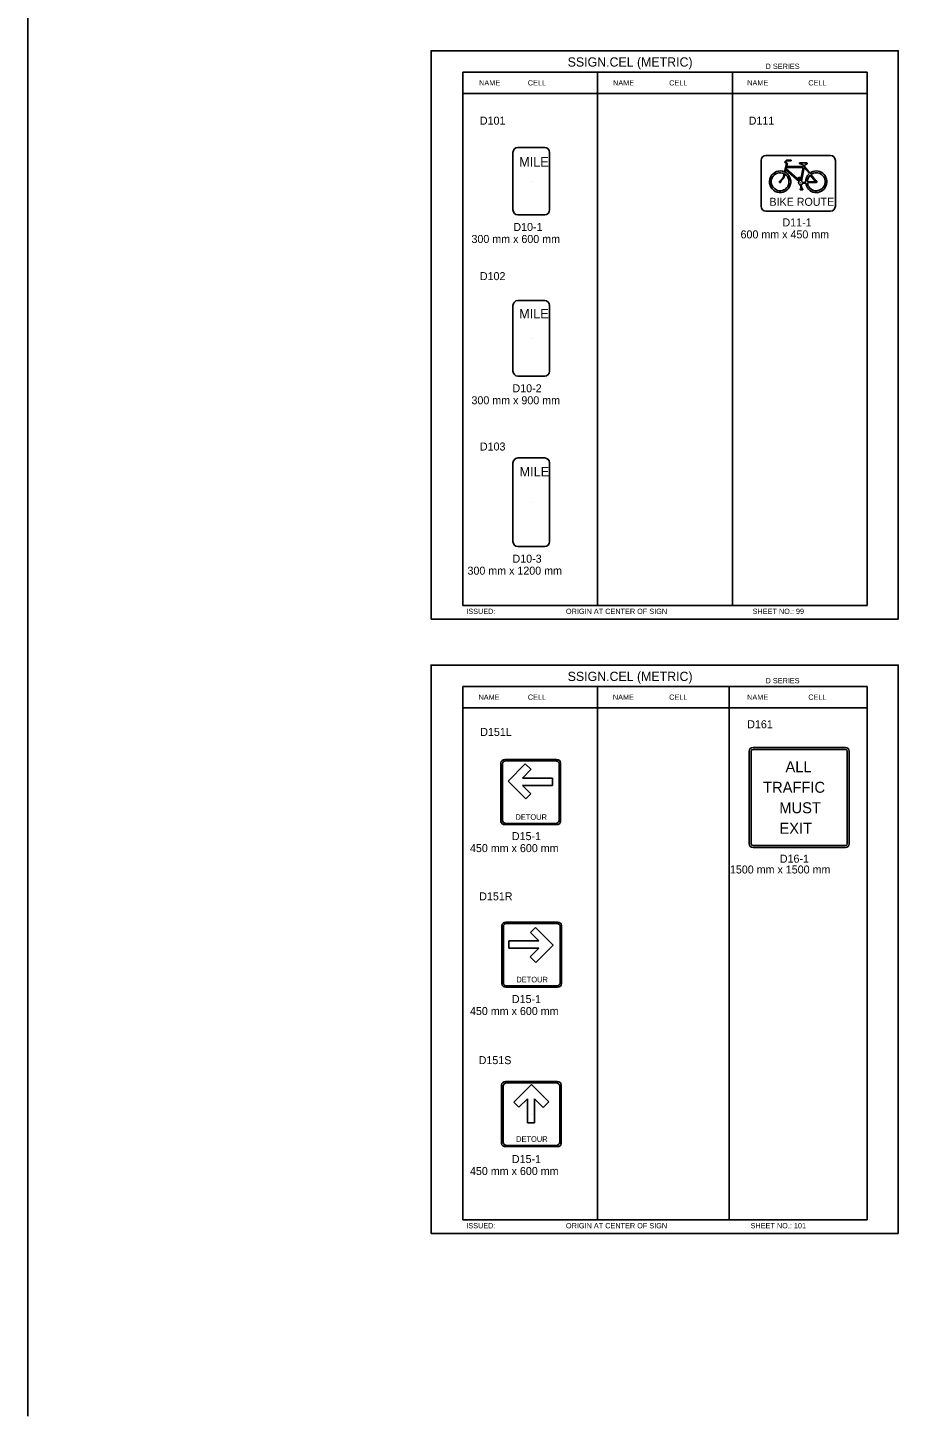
# Model space of a CAD drawing. Extents: x -12 to 6962, y -3756 to 679.
# Drawn here: x 4034 to 4361, y -1225 to -705 of the extents above; entities that cross this region are included whole.
import ezdxf

# ---------------------------------------------------------------- set-up
doc = ezdxf.new("R2010")
doc.units = 0
for name, color, linetype in [('Level 1', 7, 'Continuous'), ('Level 2', 7, 'Continuous'), ('Level 3', 7, 'Continuous'), ('Level 61', 7, 'Continuous')]:
    doc.layers.add(name, color=color, linetype=linetype)

msp = doc.modelspace()

# ---------------------------------------------------------------- linework, layer by layer
at = {"layer": 'Level 1'}
for p, q in [((4349.26, -721.41), (4197.5, -721.41)), ((4197.5, -721.41), (4197.5, -921.41)), ((4248.09, -721.41), (4248.09, -921.41)), ((4298.67, -721.41), (4298.67, -921.41)), ((4349.26, -721.41), (4349.26, -921.41)), ((4349.26, -729.33), (4197.5, -729.33)), ((4228.3, -749.66), (4218.17, -749.66)), ((4216.37, -751.46), (4216.37, -773.06)), ((4230.1, -773.06), (4230.1, -751.46)), ((4309.41, -754.47), (4309.41, -771.68)), ((4335.45, -752.61), (4311.27, -752.61)), ((4337.31, -771.68), (4337.31, -754.47)), ((4223.13, -762.34), (4223.13, -762.34)), ((4323.36, -763.08), (4323.36, -763.08)), ((4218.17, -774.86), (4228.3, -774.86)), ((4311.27, -773.53), (4335.45, -773.53)), ((4216.37, -808.84), (4216.37, -833.53)), ((4228.3, -807.04), (4218.17, -807.04)), ((4230.1, -833.53), (4230.1, -808.84)), ((4223.26, -821.22), (4223.26, -821.22)), ((4218.17, -835.33), (4228.3, -835.33)), ((4216.37, -867.85), (4216.37, -897.42)), ((4228.3, -866.05), (4218.17, -866.05)), ((4230.1, -897.42), (4230.1, -867.85)), ((4223.22, -882.65), (4223.22, -882.65)), ((4218.17, -899.22), (4228.3, -899.22)), ((4197.5, -921.41), (4349.26, -921.41)), ((4349.26, -951.76), (4197.5, -951.76)), ((4197.5, -951.76), (4197.5, -1151.76)), ((4248.09, -951.76), (4248.09, -1151.76)), ((4297.47, -951.65), (4297.47, -1151.65)), ((4349.26, -951.76), (4349.26, -1151.76)), ((4349.26, -959.68), (4197.5, -959.68)), ((4305.73, -976.01), (4305.73, -1010.69)), ((4305.73, -976.01), (4305.73, -976.01)), ((4341.09, -975.33), (4306.41, -975.33)), ((4341.76, -1010.69), (4341.76, -976.01)), ((4211.86, -1002.3), (4211.86, -980.35)), ((4212.42, -1001.93), (4212.42, -980.71)), ((4213.35, -979.13), (4232.73, -979.13)), ((4213.8, -979.59), (4232.28, -979.59)), ((4221, -980.75), (4214.52, -987.23)), ((4223.12, -982.87), (4219.88, -986.11)), ((4223.13, -982.88), (4221, -980.75)), ((4233.66, -980.71), (4233.66, -1001.93)), ((4234.22, -980.35), (4234.22, -1002.3)), ((4214.52, -987.23), (4221.16, -993.87)), ((4231.18, -986.11), (4219.88, -986.11)), ((4219.88, -988.79), (4223.06, -991.98)), ((4231.18, -988.79), (4219.88, -988.79)), ((4231.18, -988.79), (4231.18, -986.11)), ((4221.16, -993.87), (4223.06, -991.98)), ((4223.1, -991.39), (4223.1, -991.39)), ((4323.75, -993.35), (4323.75, -993.35)), ((4232.73, -1003.52), (4213.35, -1003.52)), ((4232.28, -1003.05), (4213.8, -1003.05)), ((4306.41, -1011.36), (4341.09, -1011.36)), ((4213.7, -1040.09), (4233.08, -1040.09)), ((4214.14, -1040.54), (4232.63, -1040.54)), ((4212.21, -1063.25), (4212.21, -1041.31)), ((4212.77, -1062.88), (4212.77, -1041.67)), ((4234.01, -1041.67), (4234.01, -1062.88)), ((4234.57, -1041.31), (4234.57, -1063.25)), ((4223.39, -1052.27), (4223.39, -1052.27)), ((4233.08, -1064.47), (4213.7, -1064.47)), ((4232.63, -1064.01), (4214.14, -1064.01)), ((4212.11, -1123.05), (4212.11, -1101.1)), ((4212.67, -1122.68), (4212.67, -1101.47)), ((4213.6, -1099.88), (4232.98, -1099.88)), ((4214.05, -1100.34), (4232.53, -1100.34)), ((4223.36, -1100.93), (4216.72, -1107.58)), ((4229.84, -1107.41), (4223.36, -1100.93)), ((4233.91, -1101.47), (4233.91, -1122.68)), ((4234.47, -1101.1), (4234.47, -1123.05)), ((4216.72, -1107.58), (4218.62, -1109.47)), ((4221.8, -1106.29), (4218.62, -1109.47)), ((4221.8, -1115.34), (4221.8, -1106.29)), ((4227.73, -1109.53), (4224.49, -1106.29)), ((4224.49, -1115.34), (4224.49, -1106.29)), ((4227.71, -1109.54), (4229.84, -1107.41)), ((4223.24, -1112.25), (4223.24, -1112.25)), ((4221.8, -1115.34), (4224.49, -1115.34)), ((4232.98, -1124.27), (4213.6, -1124.27)), ((4232.53, -1123.81), (4214.05, -1123.81)), ((4349.26, -1151.76), (4197.5, -1151.76))]:
    msp.add_line(p, q, dxfattribs=at)
for centre, radius, start, end in [((4218.17, -751.46), 1.8, 90, 180), ((4228.3, -751.46), 1.8, 0, 90), ((4311.27, -754.48), 1.86, 90, 180), ((4335.45, -754.48), 1.86, 0, 90), ((4218.17, -773.06), 1.8, 180, 270), ((4228.3, -773.06), 1.8, 270, 0), ((4311.27, -771.68), 1.86, 180, 270), ((4335.45, -771.68), 1.86, 270, 0), ((4218.17, -808.84), 1.8, 90, 180), ((4228.3, -808.84), 1.8, 0, 90), ((4218.17, -833.53), 1.8, 180, 270), ((4228.3, -833.53), 1.8, 270, 0), ((4218.17, -867.85), 1.8, 90, 180), ((4228.3, -867.85), 1.8, 0, 90), ((4218.17, -897.42), 1.8, 180, 270), ((4228.3, -897.42), 1.8, 270, 0), ((4306.41, -976.01), 0.677, 90, 180), ((4341.09, -976.01), 0.677, 0, 90), ((4306.41, -1010.69), 0.677, 180, 270), ((4341.09, -1010.69), 0.677, 270, 0)]:
    msp.add_arc(centre, radius, start, end, dxfattribs=at)
for centre, major_axis, start_param, end_param in [((4213.35, -980.35), (-1.49, 0), 4.712389, 6.283185), ((4213.8, -980.71), (-1.38, 0), 4.712389, 6.283185), ((4232.28, -980.71), (-1.38, 0), 3.141593, 4.712389), ((4232.73, -980.35), (1.49, 0), 0, 1.570796), ((4213.35, -1002.3), (1.49, 0), 3.141593, 4.712389), ((4213.8, -1001.93), (1.38, 0), 3.141593, 4.712389), ((4232.28, -1001.93), (1.38, 0), 4.712389, 6.283185), ((4232.73, -1002.3), (1.49, 0), 4.712389, 6.283185), ((4213.7, -1041.31), (-1.49, 0), 4.712389, 6.283185), ((4214.14, -1041.67), (-1.38, 0), 4.712389, 6.283185), ((4232.63, -1041.67), (-1.38, 0), 3.141593, 4.712389), ((4233.08, -1041.31), (1.49, 0), 0, 1.570796), ((4213.7, -1063.25), (1.49, 0), 3.141593, 4.712389), ((4214.14, -1062.88), (1.38, 0), 3.141593, 4.712389), ((4232.63, -1062.88), (1.38, 0), 4.712389, 6.283185), ((4233.08, -1063.25), (1.49, 0), 4.712389, 6.283185), ((4213.6, -1101.1), (-1.49, 0), 4.712389, 6.283185), ((4214.05, -1101.47), (-1.38, 0), 4.712389, 6.283185), ((4232.53, -1101.47), (-1.38, 0), 3.141593, 4.712389), ((4232.98, -1101.1), (1.49, 0), 0, 1.570796), ((4213.6, -1123.05), (1.49, 0), 3.141593, 4.712389), ((4214.05, -1122.68), (1.38, 0), 3.141593, 4.712389), ((4232.53, -1122.68), (1.38, 0), 4.712389, 6.283185), ((4232.98, -1123.05), (1.49, 0), 4.712389, 6.283185)]:
    msp.add_ellipse(centre, major_axis=major_axis, ratio=0.817773, start_param=start_param, end_param=end_param, dxfattribs=at)
at = {"layer": 'Level 3'}
for p, q in [((4034.35, 661.66), (4034.35, -1225.34)), ((4318.24, -755.1), (4318.93, -754.35)), ((4319.1, -754.69), (4318.71, -755.05)), ((4318.93, -754.35), (4320.68, -754.35)), ((4320.68, -754.69), (4319.1, -754.69)), ((4320.68, -754.35), (4320.68, -754.69)), ((4317.66, -760.92), (4318.07, -759.4)), ((4318.35, -759.58), (4317.94, -761.03)), ((4318.93, -755.68), (4318.24, -755.1)), ((4318.24, -758.76), (4318.93, -755.68)), ((4318.77, -757.95), (4318.52, -758.95)), ((4318.71, -755.05), (4319.35, -755.57)), ((4323.75, -762.43), (4318.77, -757.95)), ((4318.82, -757.6), (4318.93, -757.07)), ((4324, -762.13), (4318.82, -757.6)), ((4318.93, -757.07), (4325.27, -757.07)), ((4319.35, -755.57), (4318.99, -756.73)), ((4318.99, -756.73), (4325.27, -756.73)), ((4325.27, -756.15), (4323.88, -755.63)), ((4323.94, -755.4), (4326.55, -755.4)), ((4325.27, -757.07), (4324.28, -762.19)), ((4324.63, -762.25), (4325.57, -757.07)), ((4325.27, -756.73), (4325.33, -756.32)), ((4325.57, -757.07), (4327.54, -759.4)), ((4325.74, -756.32), (4325.63, -756.73)), ((4325.63, -756.73), (4325.74, -756.73)), ((4325.74, -756.73), (4327.71, -759.23)), ((4327.9, -759.98), (4329.81, -762.38)), ((4330.03, -762.19), (4328.12, -759.75)), ((4316.55, -762.19), (4317.72, -760.86)), ((4317.94, -761.08), (4316.78, -762.43)), ((4324.28, -760.92), (4323.53, -760.92)), ((4323.53, -761.22), (4323.83, -761.22)), ((4323.83, -761.22), (4324, -762.13)), ((4324.22, -762.19), (4324.05, -761.22)), ((4324.28, -761.85), (4324.05, -761.85)), ((4324.47, -765.1), (4324.17, -763.71)), ((4324.17, -765.1), (4324.47, -765.1)), ((4324.52, -763.6), (4324.8, -765.1)), ((4324.8, -765.1), (4324.99, -765.1)), ((4326.15, -762.6), (4324.99, -762.72)), ((4326.21, -762.96), (4324.99, -763.07)), ((4329.81, -762.38), (4326.79, -762.55)), ((4326.79, -762.88), (4329.92, -762.72)), ((4324.99, -765.45), (4324.17, -765.45)), ((4304.98, -1010.69), (4304.98, -976.01)), ((4306.41, -974.58), (4341.09, -974.58)), ((4342.51, -976.01), (4342.51, -1010.69)), ((4304.98, -1010.69), (4304.98, -1010.69)), ((4341.09, -1012.11), (4306.41, -1012.11)), ((4222.89, -1043.96), (4224.79, -1042.06)), ((4226.08, -1047.14), (4222.89, -1043.96)), ((4224.79, -1042.06), (4231.43, -1048.7)), ((4214.77, -1049.83), (4214.77, -1047.14)), ((4214.77, -1047.14), (4226.08, -1047.14)), ((4226.08, -1049.83), (4214.77, -1049.83)), ((4222.84, -1053.07), (4226.08, -1049.83)), ((4231.43, -1048.7), (4224.95, -1055.18)), ((4224.95, -1055.18), (4222.83, -1053.05))]:
    msp.add_line(p, q, dxfattribs=at)
for centre, start, end in [((4306.41, -976.01), 90, 180), ((4341.09, -976.01), 0, 90), ((4306.41, -1010.69), 180, 270), ((4341.09, -1010.69), 270, 0)]:
    msp.add_arc(centre, 1.43, start, end, dxfattribs=at)
for centre, major_axis, start_param, end_param in [((4316.58, -762.48), (0, 4.06), 5.857119, 12.054679), ((4316.58, -762.48), (0, 3.38), 5.821159, 12.000426), ((4323.89, -755.53), (0, 0.108), 0, 2.796454), ((4325.24, -756.31), (0, 0.162), 4.528446, 5.939646), ((4325.9, -756.38), (0, 0.162), 0.522189, 1.380468), ((4324.44, -752.73), (0, -3.78), 0.382763, 0.656181), ((4330.13, -762.48), (0, 4.06), 0.727389, 1.603806), ((4330.13, -762.48), (0, 4.06), 1.686719, 6.927217), ((4326.62, -755.58), (0, -0.162), 0.518242, 3.141593), ((4330.13, -762.48), (0, 3.38), 0.73568, 1.595201), ((4330.13, -762.48), (0, 3.38), 1.695102, 6.919051), ((4316.58, -762.48), (0, 0.299), 6.178315, 11.253115), ((4323.55, -761.07), (0, 0.17), 6.198627, 9.509336), ((4324.24, -762.93), (0, 0.749), 0.785398, 3.093725), ((4324.24, -765.28), (0, 0.17), 6.198627, 9.509336), ((4324.29, -761.07), (0, 0.17), 3.057035, 6.367743), ((4324.24, -763.57), (0, 0.749), 6.159125, 6.229988), ((4324.24, -762.93), (0, 0.749), 3.551476, 4.55444), ((4324.24, -762.93), (0, 0.749), 5.013378, 5.704164), ((4324.98, -765.28), (0, 0.17), 3.057035, 6.367743), ((4330.13, -762.48), (0, 0.299), 2.24829, 6.369724)]:
    msp.add_ellipse(centre, major_axis=major_axis, ratio=0.980405, start_param=start_param, end_param=end_param, dxfattribs=at)
at = {"layer": 'Level 61'}
for points in [[(4185.63, -926.46), (4360.89, -926.46), (4360.89, -713.36), (4185.63, -713.36)], [(4185.63, -1156.81), (4360.89, -1156.81), (4360.89, -943.72), (4185.63, -943.72)]]:
    msp.add_lwpolyline(points, close=True, dxfattribs=at)

# ---------------------------------------------------------------- texts
at = {"layer": 'Level 1'}
for s, height, p in [('MILE', 3.556, (4218.68, -756.78)), ('MILE', 3.556, (4218.68, -813.73)), ('MILE', 3.556, (4218.83, -872.97)), ('ALL', 4.115, (4318.6, -983.88)), ('TRAFFIC', 4.115, (4310.21, -991.57)), ('MUST', 4.115, (4316.28, -999.25)), ('DETOUR', 2.087, (4217.32, -1001.72)), ('EXIT', 4.115, (4316.33, -1006.93)), ('DETOUR', 2.087, (4217.67, -1062.67)), ('DETOUR', 2.087, (4217.57, -1122.47))]:
    msp.add_text(s, height=height, dxfattribs=at).set_placement(p)
at = {"layer": 'Level 2'}
for s, p in [('D101', (4203.95, -741.07)), ('D111', (4304.8, -741.07)), ('D102', (4203.95, -799.36)), ('D103', (4203.95, -863.25)), ('D151L', (4204.09, -970.27)), ('D161', (4304.24, -967.38)), ('D151R', (4203.7, -1031.9)), ('D151S', (4203.5, -1093.33))]:
    msp.add_text(s, height=3, dxfattribs=at).set_placement(p)
at = {"layer": 'Level 3'}
for s, height, p in [('SSIGN.CEL (METRIC)', 3.4642, (4236.89, -719.3)), ('D SERIES', 1.979, (4311.13, -720.17)), ('NAME', 1.98, (4203.67, -726.37)), ('CELL', 1.98, (4221.94, -726.37)), ('NAME', 1.98, (4253.92, -726.37)), ('CELL', 1.98, (4274.96, -726.37)), ('NAME', 1.98, (4304.24, -726.37)), ('CELL', 1.98, (4327.16, -726.37)), ('BIKE ROUTE', 3, (4312.56, -771.49)), ('D10-1', 3, (4216.52, -780.93)), ('600 mm x 450 mm', 3, (4301.74, -783.71)), ('D11-1', 3, (4317.46, -779.21)), ('300 mm x 600 mm', 3, (4200.8, -785.43)), ('300 mm x 900 mm', 3, (4200.8, -845.91)), ('D10-2', 3, (4216.18, -841.41)), ('D10-3', 3, (4216.18, -905.3)), ('300 mm x 1200 mm', 3, (4199.3, -909.8)), ('ISSUED:', 1.98, (4198.85, -924.53)), ('ORIGIN AT CENTER OF SIGN', 1.9795, (4236.23, -924.53)), ('SHEET NO.: 99', 1.9795, (4306.26, -924.53)), ('SSIGN.CEL (METRIC)', 3.4642, (4236.89, -949.66)), ('D SERIES', 1.979, (4311.13, -950.53)), ('NAME', 1.98, (4203.44, -956.72)), ('CELL', 1.98, (4221.94, -956.72)), ('NAME', 1.98, (4253.83, -956.72)), ('CELL', 1.98, (4274.96, -956.72)), ('NAME', 1.98, (4304.2, -956.72)), ('CELL', 1.98, (4327.16, -956.72)), ('D15-1', 3, (4215.96, -1009.33)), ('450 mm x 600 mm', 3, (4200.24, -1013.83)), ('D16-1', 3, (4316.47, -1017.79)), ('1500 mm x 1500 mm', 3, (4297.75, -1021.84)), ('450 mm x 600 mm', 3, (4200.24, -1074.92)), ('D15-1', 3, (4215.96, -1070.42)), ('D15-1', 3, (4215.96, -1130.41)), ('450 mm x 600 mm', 3, (4200.24, -1134.91)), ('ISSUED:', 1.98, (4198.85, -1154.89)), ('ORIGIN AT CENTER OF SIGN', 1.9795, (4236.23, -1154.89)), ('SHEET NO.: 101', 1.9795, (4305.5, -1154.89))]:
    msp.add_text(s, height=height, dxfattribs=at).set_placement(p)

doc.saveas('drawing.dxf')
